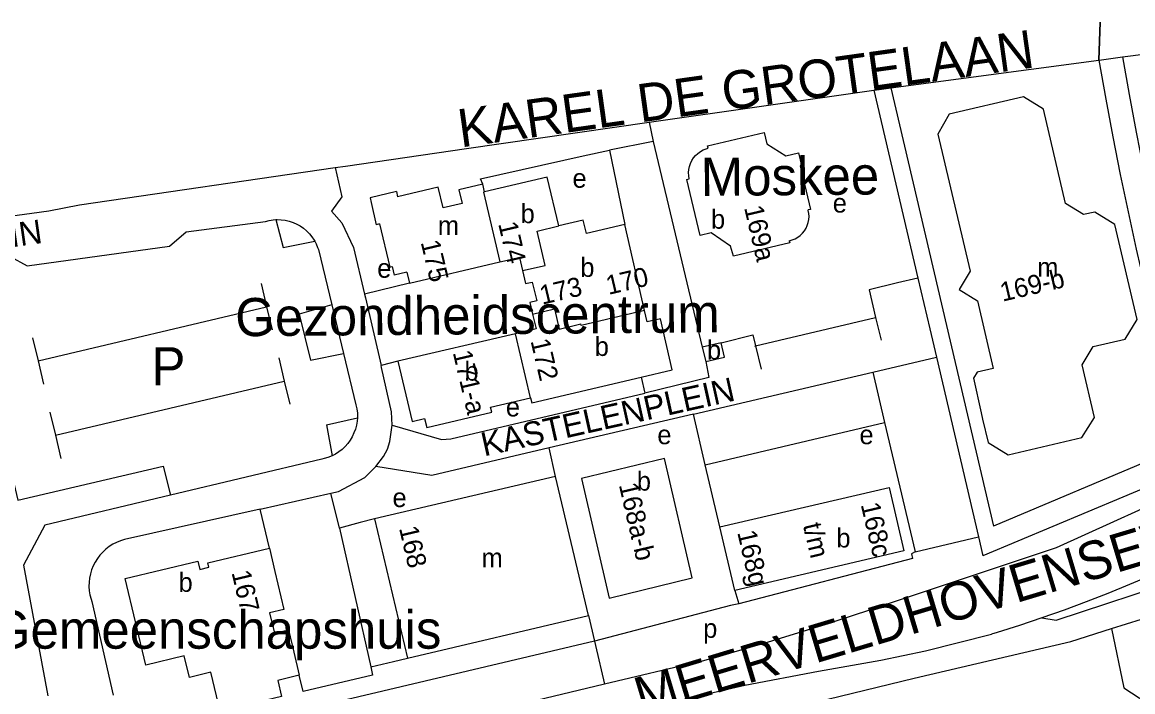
# Model space of a CAD drawing. Extents: x 157646 to 159241, y 379213 to 381217.
# Drawn here: x 158754.8 to 158987.9, y 381067 to 381207.5 of the extents above; entities that cross this region are included whole.
import ezdxf

# ---------------------------------------------------------------- set-up
doc = ezdxf.new("R2010")
doc.units = 0
for name, color, linetype in [('BLT_Basislijn', 7, 'Continuous'), ('BLT_Bebouwing', 7, 'Continuous'), ('BLT_Bebouwing_beschrifting', 7, 'Continuous'), ('BLT_Centroide', 7, 'Continuous'), ('BLT_Huisnummer', 7, 'Continuous'), ('BLT_Huisnummer_reeks', 7, 'Continuous'), ('BLT_Onderverdeling_panden', 7, 'Continuous'), ('BLT_Straatnaam', 7, 'Continuous'), ('BLT_Straatnaam_hoofdweg', 7, 'Continuous'), ('BLT_Tekst_parkeren', 7, 'Continuous'), ('BLT_Vlakafsluiter', 7, 'Continuous')]:
    doc.layers.add(name, color=color, linetype=linetype)

msp = doc.modelspace()

# ---------------------------------------------------------------- linework, layer by layer
at = {"layer": 'BLT_Basislijn'}
for p, q in [((158937.14, 381193.7), (158980.78, 381199.53)), ((158980.78, 381199.53), (158980.83, 381199.54)), ((158980.83, 381199.54), (158985.74, 381200.19)), ((158985.74, 381200.19), (158990.7, 381200.86)), ((158886.38, 381186.48), (158933.56, 381193.21)), ((158933.56, 381193.21), (158942.79, 381153.79)), ((158937.14, 381193.7), (158958.63, 381101.7)), ((158848.09, 381181.01), (158886.38, 381186.48)), ((158886.38, 381186.48), (158887.27, 381182.48)), ((158887.27, 381182.48), (158878.11, 381180.6)), ((158887.27, 381182.48), (158897.56, 381139.26)), ((158872.53, 381179.44), (158878.11, 381180.6)), ((158878.11, 381180.6), (158881.3, 381165.03)), ((158816.98, 381159.76), (158819.79, 381148.18)), ((158942.79, 381153.79), (158938.49, 381152.76)), ((158942.79, 381153.79), (158945.29, 381143.15)), ((158804.98, 381152.63), (158806.13, 381147.77)), ((158836.11, 381152.74), (158826.67, 381150.43)), ((158819.79, 381148.18), (158822.27, 381137.94)), ((158758.16, 381136.39), (158806.13, 381147.77)), ((158806.13, 381147.77), (158807.29, 381142.91)), ((158908.71, 381139.54), (158933.92, 381145.53)), ((158933.92, 381145.53), (158935.07, 381140.74)), ((158757, 381141.27), (158758.16, 381136.39)), ((158945.29, 381143.15), (158946.69, 381137.15)), ((158908.6, 381139.51), (158908.71, 381139.54)), ((158908.71, 381139.54), (158909.88, 381134.69)), ((158808.66, 381137.04), (158809.81, 381132.18)), ((158822.27, 381137.94), (158824.88, 381127.16)), ((158933.31, 381134.02), (158946.69, 381137.15)), ((158946.69, 381137.15), (158955.5, 381099.5)), ((158758.16, 381136.39), (158759.32, 381131.52)), ((158833.68, 381136.35), (158830.17, 381135.4)), ((158761.8, 381120.78), (158809.81, 381132.18)), ((158809.81, 381132.18), (158810.97, 381127.32)), ((158884.74, 381133), (158885.51, 381129.63)), ((158895.71, 381125.24), (158933.31, 381134.02)), ((158933.31, 381134.02), (158935.8, 381123.5)), ((158760.65, 381125.67), (158761.8, 381120.78)), ((158895.71, 381125.24), (158865.41, 381118.12)), ((158898.19, 381114.56), (158895.71, 381125.24)), ((158818.71, 381122.96), (158825.17, 381124.43)), ((158818.71, 381122.96), (158819.85, 381116.48)), ((158831.95, 381119.51), (158832.48, 381122.91)), ((158898.19, 381114.56), (158935.8, 381123.5)), ((158935.8, 381123.5), (158942.24, 381096.33)), ((158761.8, 381120.78), (158762.94, 381115.89)), ((158865.41, 381118.12), (158840.81, 381112.33)), ((158866.77, 381112.17), (158865.41, 381118.12)), ((158998.95, 381118.71), (158958.63, 381101.7)), ((158817.72, 381115.79), (158785.96, 381108.2)), ((158829.04, 381114.23), (158826.7, 381111.93)), ((158840.81, 381112.33), (158829.04, 381114.23)), ((158901.25, 381101.54), (158898.19, 381114.56)), ((159000.32, 381113.86), (158956.44, 381095.51)), ((158804.79, 381105.3), (158819.61, 381108.67)), ((158821.39, 381101.31), (158819.61, 381108.67)), ((158785.96, 381108.2), (158759.61, 381101.91)), ((158804.79, 381105.3), (158776.32, 381098.9)), ((158806.71, 381097.09), (158804.79, 381105.3)), ((158825.78, 381102.45), (158821.39, 381101.31)), ((158828.79, 381103.23), (158825.78, 381102.45)), ((158821.39, 381101.31), (158827.96, 381072.22)), ((158942.24, 381096.33), (158955.5, 381099.5)), ((158955.5, 381099.5), (158956.44, 381095.51)), ((158904.37, 381088.22), (158905.21, 381085.41)), ((158769.43, 381085.9), (158773.95, 381066.23)), ((158873.66, 381082.95), (158874.93, 381077.56)), ((158974.9, 381077.51), (158983.41, 381080.21)), ((158874.93, 381077.56), (158787.27, 381056.92)), ((158874.93, 381077.56), (158875.13, 381076.68)), ((158875.13, 381076.68), (158877.05, 381068.53)), ((158832.73, 381073.32), (158835.67, 381074.01)), ((158827.96, 381072.22), (158832.73, 381073.32)), ((158897.11, 381073.3), (158877.05, 381068.53)), ((158877.05, 381068.53), (158791.33, 381048.13))]:
    msp.add_line(p, q, dxfattribs=at)
for points in [[(158980.78, 381199.53), (158982.23, 381191.34), (158983.71, 381183.44), (158985.27, 381175.55), (158986.9, 381167.68), (158988.62, 381159.83), (158990.41, 381151.99), (158992.28, 381144.18), (158994.23, 381136.38), (158996.25, 381128.6), (158998.36, 381120.84), (158998.95, 381118.71)], [(158985.74, 381200.19), (158987.13, 381192.3), (158988.61, 381184.43), (158990.16, 381176.57), (158991.79, 381168.72), (158993.5, 381160.89), (158995.29, 381153.08), (158997.16, 381145.29), (158999.1, 381137.51), (159001.12, 381129.76), (159003.22, 381122.02), (159005.39, 381114.31), (159005.87, 381112.66)], [(158933.56, 381193.21), (158934.64, 381193.36), (158937.14, 381193.7)], [(158820.51, 381176.99), (158822.66, 381177.3), (158848.09, 381181.01)], [(158851.47, 381173.47), (158851, 381174.59), (158872.53, 381179.44)], [(158766.86, 381169.15), (158820.51, 381176.99)], [(158820.51, 381176.99), (158821.89, 381170.84), (158819.73, 381167.8)], [(158621.61, 381146.05), (158635.75, 381150.13), (158645.13, 381152.35), (158663.4, 381154.58), (158760.44, 381167.92), (158766.86, 381169.15)], [(158819.73, 381167.8), (158821.94, 381165.36), (158824.38, 381160.2), (158826.67, 381150.43)], [(158752.29, 381158.28), (158755.89, 381156.36), (158785.72, 381160.5), (158789.27, 381163.5), (158805.87, 381165.69)], [(158805.87, 381165.69), (158806.69, 381165.9), (158807.52, 381166.03), (158808.09, 381166.06)], [(158808.09, 381166.06), (158808.37, 381166.07), (158809.21, 381166.04), (158810.05, 381165.93), (158810.87, 381165.74), (158811.67, 381165.47), (158812.44, 381165.13), (158813.18, 381164.72), (158813.87, 381164.24), (158814.52, 381163.69), (158815.11, 381163.09), (158815.64, 381162.43), (158816.11, 381161.73), (158816.22, 381161.53)], [(158808.09, 381166.06), (158809.62, 381160.17), (158816.22, 381161.53)], [(158816.22, 381161.53), (158816.51, 381160.99), (158816.83, 381160.21), (158816.98, 381159.76)], [(158746.77, 381157.3), (158750.07, 381143.46), (158745.52, 381142.62), (158753.92, 381107.16), (158784.39, 381114.31), (158785.96, 381108.2)], [(158938.49, 381152.76), (158932.54, 381151.34), (158933.92, 381145.53)], [(158826.67, 381150.43), (158826.86, 381149.62), (158830.17, 381135.4)], [(158819.79, 381148.18), (158812.92, 381146.24), (158815.34, 381136.53), (158822.27, 381137.94)], [(158901.48, 381140.2), (158908.15, 381141.85), (158908.71, 381139.54)], [(158832.48, 381122.91), (158832.32, 381125.7), (158830.26, 381135.01), (158830.17, 381135.4)], [(158898.27, 381136.26), (158898.93, 381132.89)], [(158898.93, 381132.89), (158885.51, 381129.63)], [(158832.48, 381122.91), (158842.82, 381119.88), (158844.76, 381120.03), (158885.51, 381129.63)], [(158824.88, 381127.16), (158825.06, 381126.32), (158825.16, 381125.46), (158825.18, 381124.61), (158825.17, 381124.43)], [(158825.17, 381124.43), (158825.12, 381123.75), (158824.98, 381122.9), (158824.76, 381122.07), (158824.46, 381121.27), (158824.1, 381120.49), (158823.66, 381119.76), (158823.15, 381119.06), (158822.58, 381118.42), (158821.96, 381117.83), (158821.28, 381117.31), (158820.56, 381116.85), (158819.85, 381116.48)], [(158829.04, 381114.23), (158830.67, 381116.34), (158831.5, 381117.89), (158831.95, 381119.51)], [(158819.85, 381116.48), (158819, 381116.13), (158818.17, 381115.89), (158817.72, 381115.79)], [(158819.61, 381108.67), (158821.18, 381108.98), (158826.7, 381111.93)], [(158939.33, 381086.39), (158971.92, 381097.26), (159001.22, 381110.56)], [(158759.61, 381101.91), (158755.07, 381093.54), (158760.23, 381066.13)], [(158776.32, 381098.9), (158775.47, 381098.65), (158774.65, 381098.31), (158773.85, 381097.91), (158773.1, 381097.43), (158772.39, 381096.89), (158771.74, 381096.29), (158771.14, 381095.63), (158770.6, 381094.92), (158770.12, 381094.17), (158769.72, 381093.37), (158769.39, 381092.55), (158769.14, 381091.69), (158768.96, 381090.82), (158768.86, 381089.93), (158768.84, 381089.05), (158768.9, 381088.16), (158769.05, 381087.28), (158769.27, 381086.41), (158769.43, 381085.9)], [(158968.82, 381082.45), (158971.83, 381081.99), (158998.58, 381090.83), (159006.51, 381093.78), (159005.55, 381097.83)], [(159005.5, 381097.81), (159000.72, 381095.48), (158996.26, 381093.4), (158991.76, 381091.39), (158987.23, 381089.46), (158982.67, 381087.6), (158978.08, 381085.81), (158973.46, 381084.1), (158968.82, 381082.45)], [(158942.24, 381096.33), (158941.46, 381095.92), (158941.64, 381094.94), (158905.21, 381085.41)], [(158905.21, 381085.41), (158903.44, 381085.06), (158874.93, 381077.56)], [(158897.11, 381073.3), (158904.27, 381075.32), (158911.42, 381077.41), (158918.54, 381079.58), (158925.63, 381081.82), (158932.7, 381084.14), (158939.33, 381086.39)], [(158983.41, 381080.21), (158989.74, 381082.21), (159004.49, 381086.94)], [(158968.82, 381082.45), (158964.15, 381080.9), (158959.45, 381079.41), (158958.23, 381079.04)], [(158871.63, 381060.1), (158888.62, 381064.2), (158906.48, 381068.31), (158921.95, 381071.25), (158935, 381073.6), (158944.38, 381075.56), (158958.23, 381079.04)], [(158983.41, 381080.21), (158986.05, 381067.78), (158994.25, 381062.43)], [(158903.17, 381060.36), (158942.04, 381069.8), (158974.9, 381077.51)], [(158827.96, 381072.22), (158828.37, 381070.41), (158813.76, 381067.04), (158812.97, 381070.42)]]:
    msp.add_lwpolyline(points, dxfattribs=at)
at = {"layer": 'BLT_Bebouwing'}
for p, q in [((158833.39, 381171.94), (158827.84, 381170.61)), ((158833.39, 381171.94), (158833.59, 381170.86)), ((158827.84, 381170.61), (158828.06, 381169.63)), ((158828.06, 381169.63), (158829.14, 381164.99)), ((158829.82, 381165.15), (158829.14, 381164.99)), ((158836.11, 381152.74), (158855.06, 381157.17)), ((158835.58, 381155.03), (158832.91, 381154.4)), ((158835.58, 381155.03), (158836.11, 381152.74)), ((158858.33, 381142.09), (158833.68, 381136.35)), ((158862.71, 381143.12), (158858.33, 381142.09)), ((158901.48, 381140.2), (158897.56, 381139.26)), ((158897.56, 381139.26), (158898.27, 381136.26)), ((158866.77, 381112.17), (158828.79, 381103.23)), ((158873.66, 381082.95), (158866.77, 381112.17)), ((158828.79, 381103.23), (158835.67, 381074.01)), ((158904.37, 381088.22), (158901.25, 381101.54)), ((158835.67, 381074.01), (158873.66, 381082.95))]:
    msp.add_line(p, q, dxfattribs=at)
for points in [[(158958.61, 381134.8), (158955.21, 381134), (158954.48, 381132.8), (158956.07, 381125.51), (158956.37, 381124.2), (158957.53, 381119.25), (158961.72, 381116.65), (158977.21, 381120.29), (158979.83, 381124.52), (158977.24, 381135.57), (158979.6, 381139.39), (158986.27, 381140.95), (158988.84, 381145.09), (158984.16, 381165.02), (158979.93, 381167.64), (158977.58, 381167.09), (158973.79, 381169.43), (158969.14, 381189.23), (158964.95, 381191.82), (158949.39, 381188.17), (158947.01, 381183.97)], [(158898.78, 381181.07), (158898.66, 381181.53), (158910.51, 381184.34), (158911.12, 381181.97), (158915.08, 381179.47), (158917.73, 381180.05), (158918.36, 381177.39), (158918.1, 381177.32), (158920.26, 381168.18), (158919.78, 381168.07)], [(158947.01, 381183.97), (158953.78, 381155.21), (158951.47, 381151.36), (158955.31, 381148.98), (158958.61, 381134.8)], [(158894.82, 381174.62), (158894.71, 381175.27), (158894.69, 381175.93), (158894.74, 381176.58), (158894.88, 381177.23), (158895.09, 381177.85), (158895.37, 381178.45), (158895.73, 381179), (158896.15, 381179.51), (158896.62, 381179.96), (158897.15, 381180.35), (158897.73, 381180.68), (158898.34, 381180.93), (158898.78, 381181.07)], [(158867.47, 381164.72), (158864.98, 381174.95), (158851.85, 381171.86)], [(158915.8, 381161.63), (158915.9, 381161.15), (158904.13, 381158.38), (158903.47, 381160.5), (158899.43, 381163.28), (158897.09, 381162.73), (158894.33, 381174.5), (158894.82, 381174.62)], [(158851.47, 381173.47), (158846.47, 381172.29), (158847.14, 381169.43), (158843.17, 381168.49), (158842.14, 381172.88), (158833.59, 381170.86)], [(158851.85, 381171.86), (158851.47, 381173.47)], [(158915.8, 381161.63), (158916.42, 381161.8), (158917.01, 381162.04), (158917.58, 381162.36), (158918.1, 381162.74), (158918.56, 381163.18), (158918.97, 381163.68), (158919.32, 381164.23), (158919.59, 381164.81), (158919.79, 381165.42), (158919.91, 381166.05), (158919.96, 381166.7), (158919.92, 381167.34), (158919.8, 381167.98), (158919.78, 381168.07)], [(158829.82, 381165.15), (158831.95, 381156.09), (158832.5, 381156.22), (158832.91, 381154.4)], [(158881.3, 381165.03), (158873.23, 381163.12), (158872.57, 381165.92), (158867.47, 381164.72)], [(158885.44, 381146.98), (158881.3, 381165.03)], [(158855.06, 381157.17), (158859.2, 381158.09), (158859.81, 381155.35)], [(158859.81, 381155.35), (158860.42, 381152.61), (158861.88, 381152.95), (158862.82, 381148.98), (158861.36, 381148.64), (158861.95, 381146.22)], [(158861.95, 381146.22), (158862.71, 381143.12)], [(158884.74, 381133), (158891.2, 381134.52), (158888.76, 381145.26), (158885.99, 381144.61), (158885.44, 381146.98)], [(158898.27, 381136.26), (158902.19, 381137.19), (158901.48, 381140.2)], [(158833.68, 381136.35), (158836.66, 381123.7), (158839.27, 381124.32), (158839.72, 381122.41), (158853.38, 381125.65), (158853.14, 381126.67), (158861.5, 381128.64)], [(158861.5, 381128.64), (158861.75, 381127.58), (158884.74, 381133)], [(158878.03, 381086.6), (158895.46, 381090.86), (158889.63, 381115.92), (158872.18, 381111.69), (158878.03, 381086.6)], [(158901.25, 381101.54), (158936.74, 381109.86), (158939.87, 381096.55), (158904.37, 381088.22)], [(158812.97, 381070.42), (158808.48, 381069.35), (158809.28, 381065.96), (158796.34, 381062.89), (158794.41, 381071.04), (158789.91, 381069.97), (158788.84, 381074.48), (158780.74, 381072.56), (158776.43, 381090.74), (158791.72, 381094.37), (158792.12, 381092.65), (158794.02, 381093.1), (158793.8, 381094.03), (158806.71, 381097.09)], [(158806.71, 381097.09), (158807.86, 381092.22), (158809.76, 381084.23), (158806.74, 381083.52), (158807.75, 381079.27), (158810.71, 381079.93), (158811.82, 381075.28), (158812.97, 381070.42)]]:
    msp.add_lwpolyline(points, dxfattribs=at)
at = {"layer": 'BLT_Onderverdeling_panden'}
msp.add_line((158861.5, 381128.64), (158858.33, 381142.09), dxfattribs=at)
for points in [[(158851.85, 381171.86), (158851.62, 381171.8), (158855.06, 381157.17)], [(158859.81, 381155.35), (158864.59, 381156.41), (158862.88, 381163.64), (158867.47, 381164.72)], [(158861.95, 381146.22), (158866.52, 381147.3), (158867.52, 381143.09), (158872.05, 381144.16)], [(158885.44, 381146.98), (158872.12, 381143.84), (158872.05, 381144.16)]]:
    msp.add_lwpolyline(points, dxfattribs=at)
at = {"layer": 'BLT_Vlakafsluiter'}
for p, q in [((158980.78, 381199.53), (158981.04, 381207.48)), ((158980.83, 381199.54), (158981.09, 381207.48))]:
    msp.add_line(p, q, dxfattribs=at)

# ---------------------------------------------------------------- texts
at = {"layer": 'BLT_Bebouwing_beschrifting'}
for s, height, p in [('Moskee', 8, (158897.25, 381171.02)), ('Gezondheidscentrum', 7.9999, (158799.57, 381141.56))]:
    msp.add_text(s, height=height, rotation=0.4816, dxfattribs=at).set_placement(p)
msp.add_text('Gemeenschapshuis', height=8, dxfattribs=at).set_placement((158748.25, 381076))
at = {"layer": 'BLT_Centroide'}
for s, p in [('e', (158870.31, 381172.74)), ('b', (158859.42, 381165.31)), ('e', (158924.93, 381167.53)), ('b', (158899.38, 381164.14)), ('m', (158842.05, 381162.81)), ('b', (158871.95, 381154.03)), ('e', (158829.33, 381153.85)), ('m', (158967.84, 381154.06)), ('b', (158874.98, 381137.44)), ('b', (158898.53, 381136.69)), ('b', (158847.64, 381132.25)), ('e', (158856.33, 381124.74)), ('e', (158888.12, 381118.91)), ('e', (158930.53, 381118.91)), ('b', (158883.81, 381109.17)), ('e', (158832.54, 381105.72)), ('b', (158925.69, 381097.24)), ('m', (158851.22, 381093.09)), ('b', (158787.64, 381087.93)), ('p', (158897.74, 381078.27))]:
    msp.add_text(s, height=4, dxfattribs=at).set_placement(p)
at = {"layer": 'BLT_Huisnummer'}
for s, rotation, p in [('169a', 283.2066, (158906.31, 381168.57)), ('174', 283.2505, (158854.7, 381165.19)), ('175', 283.4351, (158838.44, 381161.31)), ('172', 283.2526, (158861.49, 381140.61)), ('168', 283.253, (158833.89, 381101.31)), ('167', 283.3395, (158798.74, 381092))]:
    msp.add_text(s, height=4, rotation=rotation, dxfattribs=at).set_placement(p)
at = {"layer": 'BLT_Huisnummer_reeks'}
for s, rotation, p in [('170', 13.2525, (158877.87, 381150.24)), ('169-b', 13.2144, (158960.56, 381148.82)), ('173', 13.2405, (158863.94, 381148.18)), ('171-a', 283.2567, (158845.17, 381138.18)), ('168a-b', 283.117, (158880.02, 381110.39)), ('168c', 283.2537, (158930.78, 381106.26)), ('t/m', 283.2537, (158918.66, 381101.94)), ('168g', 283.177, (158904.87, 381100.41))]:
    msp.add_text(s, height=4, rotation=rotation, dxfattribs=at).set_placement(p)
at = {"layer": 'BLT_Straatnaam'}
for rotation, p in [(8.0493, (158705.56, 381153.57)), (12.5493, (158851.76, 381116.34))]:
    msp.add_text('KASTELENPLEIN', height=5, rotation=rotation, dxfattribs=at).set_placement(p)
at = {"layer": 'BLT_Straatnaam_hoofdweg'}
for s, rotation, p in [('KAREL DE GROTELAAN', 7.9434, (158846.85, 381181.18)), ('MEERVELDHOVENSEWEG', 16.7281, (158884.82, 381061.92))]:
    msp.add_text(s, height=8, rotation=rotation, dxfattribs=at).set_placement(p)
at = {"layer": 'BLT_Tekst_parkeren'}
msp.add_text('P', height=8, dxfattribs=at).set_placement((158781.95, 381131.27))

doc.saveas('drawing.dxf')
